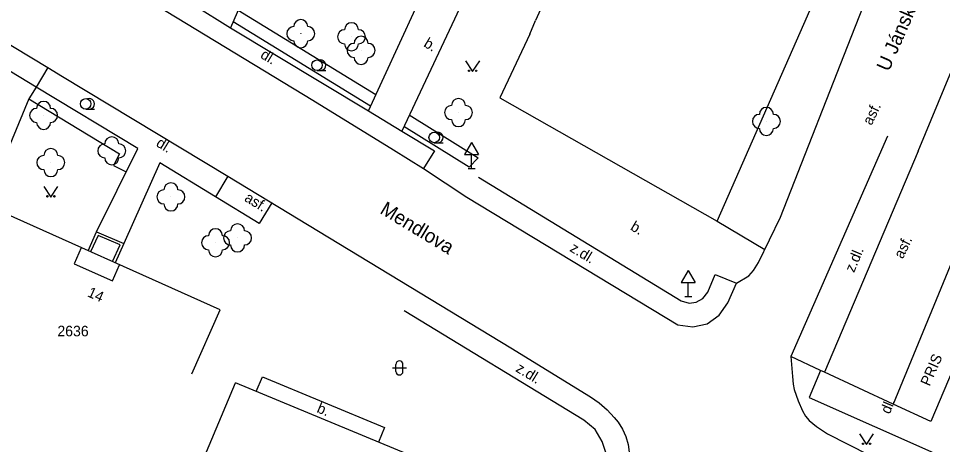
# Model space of a CAD drawing. Extents: x -584400 to -581602, y -1210894 to -1208793.
# Drawn here: x -582426 to -582360, y -1210069.5 to -1210039.1 of the extents above; entities that cross this region are included whole.
import ezdxf

# ---------------------------------------------------------------- set-up
doc = ezdxf.new("R2010")
doc.units = 0
for name, color, linetype in [('BUDOVY_MĚŘ', 7, 'Continuous'), ('BUDOVY_NEMĚŘ', 7, 'Continuous'), ('NÁZVY_ULIC_TOK_SMĚR', 7, 'Continuous'), ('POMOC_POPIS', 7, 'Continuous'), ('ROZHRANÍ_PLOCH', 7, 'Continuous'), ('ZELEŇ', 7, 'Continuous'), ('ZN_DOPLŇKOVÉ', 7, 'Continuous'), ('ZN_KULTUR', 7, 'Continuous'), ('Č_POPIS_EVID', 7, 'Continuous')]:
    doc.layers.add(name, color=color, linetype=linetype)

msp = doc.modelspace()

# ---------------------------------------------------------------- linework, layer by layer
at = {"layer": 'BUDOVY_MĚŘ'}
for points in [[(-582413.6, -1210064.48), (-582411.56, -1210059.91), (-582428.36, -1210052.41), (-582430.4, -1210056.98)], [(-582388.27, -1210080.87), (-582385.93, -1210075.32), (-582410.48, -1210065.14)]]:
    msp.add_lwpolyline(points, dxfattribs=at)
at = {"layer": 'BUDOVY_NEMĚŘ'}
msp.add_lwpolyline([(-582412.86, -1210070.8), (-582410.48, -1210065.14)], dxfattribs=at)
at = {"layer": 'ROZHRANÍ_PLOCH'}
for points in [[(-582474.47, -1210003.08), (-582454.05, -1210015.52), (-582449.37, -1210018.36), (-582438.7, -1210024.8), (-582424.62, -1210033.15), (-582416.09, -1210038.2), (-582404.95, -1210044.95), (-582399.2, -1210048.51), (-582397.07, -1210049.84)], [(-582479.86, -1210008.62), (-582454.14, -1210024.27), (-582451.47, -1210025.89), (-582436.12, -1210035.2), (-582423.85, -1210042.63)], [(-582371.6, -1210053.31), (-582366.29, -1210039.8), (-582360.98, -1210026.29)], [(-582361.78, -1210048.6), (-582353.31, -1210028.16)], [(-582407.09, -1210031.17), (-582410.83, -1210039.79), (-582400.99, -1210045.72), (-582396.51, -1210035.99)], [(-582393.92, -1210037.17), (-582398.62, -1210047.16), (-582396.28, -1210048.57)], [(-582413.42, -1210038.18), (-582410.83, -1210039.79)], [(-582424.69, -1210044.02), (-582429.02, -1210041.4)], [(-582423.85, -1210042.63), (-582424.69, -1210044.02)], [(-582423.85, -1210042.63), (-582422.81, -1210043.26), (-582411.02, -1210050.39)], [(-582420.39, -1210054.35), (-582417.45, -1210048.4), (-582424.69, -1210044.02)], [(-582425.21, -1210044.87), (-582428.36, -1210052.41)], [(-582400.99, -1210045.72), (-582398.62, -1210047.16)], [(-582354.98, -1210045.82), (-582363.56, -1210066.65)], [(-582354.98, -1210045.82), (-582352.07, -1210047.07), (-582360.89, -1210067.9)], [(-582363.98, -1210047.53), (-582370.87, -1210063.26)], [(-582396.28, -1210048.57), (-582397.07, -1210049.84)], [(-582361.78, -1210048.6), (-582368.46, -1210064.37)], [(-582411.91, -1210051.85), (-582415.88, -1210049.42), (-582418.45, -1210055.19)], [(-582397.07, -1210049.84), (-582393.97, -1210051.89)], [(-582411.02, -1210050.39), (-582411.91, -1210051.85)], [(-582411.02, -1210050.39), (-582390.83, -1210062.64), (-582385.16, -1210066.13), (-582384.54, -1210066.56), (-582383.97, -1210067.05), (-582383.46, -1210067.6), (-582383.19, -1210067.95), (-582382.88, -1210068.44), (-582382.64, -1210068.97), (-582382.47, -1210069.53), (-582382.41, -1210069.88), (-582382.35, -1210070.59), (-582382.4, -1210071.54), (-582382.54, -1210072.35), (-582382.85, -1210073.38), (-582383.44, -1210075.16)], [(-582393.15, -1210050.46), (-582378.68, -1210059.29), (-582378.11, -1210059.45), (-582377.61, -1210059.37), (-582377.14, -1210059.12), (-582376.79, -1210058.67), (-582376.26, -1210057.4), (-582374.73, -1210058.02)], [(-582407.89, -1210052.29), (-582408.78, -1210053.76), (-582411.91, -1210051.85)], [(-582393.97, -1210051.89), (-582378.92, -1210060.98), (-582377.85, -1210061.14), (-582376.84, -1210060.91), (-582375.97, -1210060.3), (-582375.37, -1210059.43), (-582374.73, -1210058.02)], [(-582374.73, -1210058.02), (-582373.87, -1210057.5), (-582373.52, -1210057.11), (-582373.18, -1210056.55), (-582371.6, -1210053.31)], [(-582376.12, -1210053.59), (-582372.72, -1210055.62)], [(-582420.99, -1210055.7), (-582420.39, -1210054.35)], [(-582419.25, -1210056.48), (-582418.71, -1210055.29), (-582420.28, -1210054.61), (-582420.81, -1210055.78)], [(-582420.39, -1210054.35), (-582418.45, -1210055.19)], [(-582421.48, -1210055.49), (-582421.99, -1210056.63), (-582419.25, -1210057.85), (-582418.74, -1210056.71)], [(-582418.45, -1210055.19), (-582419.06, -1210056.56)], [(-582383.44, -1210075.16), (-582384.98, -1210074.54), (-582384.16, -1210072.29), (-582383.97, -1210071.33), (-582384, -1210070.32), (-582384.33, -1210069.31), (-582384.83, -1210068.47), (-582385.62, -1210067.79), (-582398.45, -1210060)], [(-582370.87, -1210063.26), (-582370.75, -1210064.68), (-582370.7, -1210065.22), (-582370.62, -1210065.6), (-582370.35, -1210066.42), (-582370.04, -1210067.13), (-582369.81, -1210067.51), (-582369.55, -1210067.81), (-582369.04, -1210068.25), (-582368.24, -1210068.77), (-582365.31, -1210070.26), (-582361.09, -1210072.27)], [(-582368.74, -1210064.24), (-582370.87, -1210063.26)], [(-582409, -1210065.75), (-582408.56, -1210064.7), (-582399.84, -1210068.32), (-582400.28, -1210069.37)], [(-582368.46, -1210064.37), (-582368.74, -1210064.24), (-582369.56, -1210066.17), (-582360.24, -1210070.32), (-582361.09, -1210072.27)], [(-582360.89, -1210067.9), (-582363.56, -1210066.65), (-582368.46, -1210064.37)]]:
    msp.add_lwpolyline(points, dxfattribs=at)
at = {"layer": 'ZELEŇ'}
for points in [[(-582410.28, -1210038.53), (-582400.46, -1210044.56)], [(-582400.84, -1210045.38), (-582410.64, -1210039.36)], [(-582424.69, -1210044.02), (-582425.21, -1210044.87)], [(-582425.21, -1210044.87), (-582418.75, -1210048.78), (-582419.17, -1210049.62), (-582418.27, -1210050.07)], [(-582398.08, -1210046), (-582393.16, -1210049.08), (-582393.8, -1210049.74), (-582398.47, -1210046.83)]]:
    msp.add_lwpolyline(points, dxfattribs=at)
for centre in [(-582405.82, -1210040.21), (-582402.2, -1210040.43), (-582401.52, -1210041.4), (-582424.16, -1210046.04), (-582394.57, -1210045.84), (-582372.61, -1210046.47), (-582419.3, -1210048.57), (-582423.65, -1210049.41), (-582415.08, -1210051.86), (-582410.33, -1210054.79), (-582411.9, -1210055.13)]:
    msp.add_circle(centre, 0.0005, dxfattribs=at)
for centre, start, end in [((-582405.82, -1210039.71), 0, 179.99999), ((-582402.2, -1210039.93), 0, 179.99999), ((-582406.32, -1210040.21), 89.99999, 269.99999), ((-582405.32, -1210040.21), 270, 89.99999), ((-582402.7, -1210040.43), 89.99999, 269.99999), ((-582401.7, -1210040.43), 270, 89.99999), ((-582405.82, -1210040.71), 179.99999, 359.99999), ((-582402.2, -1210040.93), 179.99999, 359.99999), ((-582402.02, -1210041.4), 89.99999, 269.99999), ((-582401.52, -1210040.9), 0, 179.99999), ((-582401.02, -1210041.4), 270, 89.99999), ((-582401.52, -1210041.9), 179.99999, 359.99999), ((-582394.57, -1210045.34), 0, 179.99999), ((-582424.66, -1210046.04), 89.99999, 269.99999), ((-582424.16, -1210045.54), 0, 179.99999), ((-582423.66, -1210046.04), 270, 89.99999), ((-582395.07, -1210045.84), 89.99999, 269.99999), ((-582394.07, -1210045.84), 270, 89.99999), ((-582372.61, -1210045.97), 0, 179.99999), ((-582373.11, -1210046.47), 89.99999, 269.99999), ((-582372.11, -1210046.47), 270, 89.99999), ((-582424.16, -1210046.54), 179.99999, 359.99999), ((-582394.57, -1210046.34), 179.99999, 359.99999), ((-582419.3, -1210048.07), 0, 179.99999), ((-582372.61, -1210046.97), 179.99999, 359.99999), ((-582419.8, -1210048.57), 89.99999, 269.99999), ((-582418.8, -1210048.57), 270, 89.99999), ((-582424.15, -1210049.41), 89.99999, 269.99999), ((-582423.65, -1210048.91), 0, 179.99999), ((-582423.15, -1210049.41), 270, 89.99999), ((-582419.3, -1210049.07), 179.99999, 359.99999), ((-582423.65, -1210049.91), 179.99999, 359.99999), ((-582415.08, -1210051.36), 0, 179.99999), ((-582415.58, -1210051.86), 89.99999, 269.99999), ((-582414.58, -1210051.86), 270, 89.99999), ((-582415.08, -1210052.36), 179.99999, 359.99999), ((-582411.9, -1210054.63), 0, 179.99999), ((-582410.33, -1210054.29), 0, 179.99999), ((-582412.4, -1210055.13), 89.99999, 269.99999), ((-582411.4, -1210055.13), 270, 89.99999), ((-582410.83, -1210054.79), 89.99999, 269.99999), ((-582409.83, -1210054.79), 270, 89.99999), ((-582410.33, -1210055.29), 179.99999, 359.99999), ((-582411.9, -1210055.63), 179.99999, 359.99999)]:
    msp.add_arc(centre, 0.5, start, end, dxfattribs=at)
at = {"layer": 'ZN_DOPLŇKOVÉ'}
for p, q in [((-582393.64, -1210047.974), (-582394.14, -1210048.84)), ((-582393.64, -1210047.974), (-582393.14, -1210048.84)), ((-582394.14, -1210048.84), (-582393.14, -1210048.84)), ((-582393.64, -1210049.84), (-582393.64, -1210048.84)), ((-582393.89, -1210049.84), (-582393.39, -1210049.84)), ((-582378.18, -1210057.114), (-582378.68, -1210057.98)), ((-582378.18, -1210057.114), (-582377.68, -1210057.98)), ((-582378.68, -1210057.98), (-582377.68, -1210057.98)), ((-582378.18, -1210058.98), (-582378.18, -1210057.98)), ((-582378.43, -1210058.98), (-582377.93, -1210058.98))]:
    msp.add_line(p, q, dxfattribs=at)
for points in [[(-582382.9, -1210025.66), (-582389.08, -1210039.28)], [(-582389.48, -1210040.24), (-582391.62, -1210044.78), (-582376.12, -1210053.59), (-582367.68, -1210034.36), (-582368.32, -1210034.04)], [(-582389.48, -1210040.24), (-582389.08, -1210039.28)]]:
    msp.add_lwpolyline(points, dxfattribs=at)
at = {"layer": 'ZN_KULTUR'}
for p, q in [((-582404.66, -1210042.835), (-582404.035, -1210042.835)), ((-582421.16, -1210045.595), (-582420.535, -1210045.595)), ((-582396.3, -1210047.995), (-582395.675, -1210047.995)), ((-582399.28, -1210064.07), (-582398.28, -1210064.07)), ((-582399.03, -1210064.32), (-582399.03, -1210063.82)), ((-582398.53, -1210064.32), (-582398.53, -1210063.82))]:
    msp.add_line(p, q, dxfattribs=at)
for points in [[(-582394.06, -1210042.16), (-582393.56, -1210042.91), (-582393.06, -1210042.16)], [(-582424.14, -1210051.12), (-582423.64, -1210051.87), (-582423.14, -1210051.12)], [(-582365.96, -1210068.78), (-582365.46, -1210069.53), (-582364.96, -1210068.78)]]:
    msp.add_lwpolyline(points, dxfattribs=at)
for centre, radius in [((-582404.66, -1210042.46), 0.375), ((-582393.81, -1210042.86), 0.05), ((-582393.31, -1210042.86), 0.05), ((-582421.16, -1210045.22), 0.375), ((-582396.3, -1210047.62), 0.375), ((-582423.89, -1210051.82), 0.05), ((-582423.39, -1210051.82), 0.05), ((-582365.71, -1210069.48), 0.05), ((-582365.21, -1210069.48), 0.05)]:
    msp.add_circle(centre, radius, dxfattribs=at)
for centre, radius, start, end in [((-582404.41, -1210042.46), 0.375, 249.49437, 109.04743), ((-582420.91, -1210045.22), 0.375, 249.49437, 109.04743), ((-582396.05, -1210047.62), 0.375, 249.49437, 109.04743), ((-582398.78, -1210063.82), 0.25, 0, 179.99999), ((-582398.78, -1210064.32), 0.25, 179.99999, 359.99999)]:
    msp.add_arc(centre, radius, start, end, dxfattribs=at)

# ---------------------------------------------------------------- texts
at = {"layer": 'NÁZVY_ULIC_TOK_SMĚR'}
for s, rotation, p in [('U Jánského dvora', 66.34576, (-582363.88, -1210042.97)), ('Mendlova', 328.75333, (-582400.24, -1210052.99))]:
    msp.add_text(s, height=1, rotation=rotation, dxfattribs=at).set_placement(p)
at = {"layer": 'POMOC_POPIS'}
for s, rotation, p in [('b.', 328.9396, (-582397.11, -1210041.09)), ('dl.', 328.9396, (-582408.76, -1210041.9)), ('asf.', 64.29085, (-582365.11, -1210046.8)), ('dl.', 328.55337, (-582416.2, -1210048.2)), ('asf.', 328.55337, (-582409.9, -1210052.11)), ('b.', 329.26372, (-582382.37, -1210054.18)), ('asf.', 64.29085, (-582362.88, -1210056.33)), ('z.dl.', 328.86861, (-582386.69, -1210055.7)), ('z.dl.', 67.04299, (-582366.36, -1210057.31)), ('PRIS', 66.43463, (-582360.97, -1210065.42)), ('z.dl.', 328.73511, (-582390.55, -1210064.28)), ('b.', 337.45484, (-582404.73, -1210067.21)), ('dl.', 67.22411, (-582363.82, -1210067.41))]:
    msp.add_text(s, height=0.75, rotation=rotation, dxfattribs=at).set_placement(p)
at = {"layer": 'Č_POPIS_EVID'}
msp.add_text('14', height=0.75, rotation=335.94263, dxfattribs=at).set_placement((-582421.1, -1210058.94))
msp.add_text('2636', height=0.75, dxfattribs=at).set_placement((-582423.18, -1210061.81))

doc.saveas('drawing.dxf')
